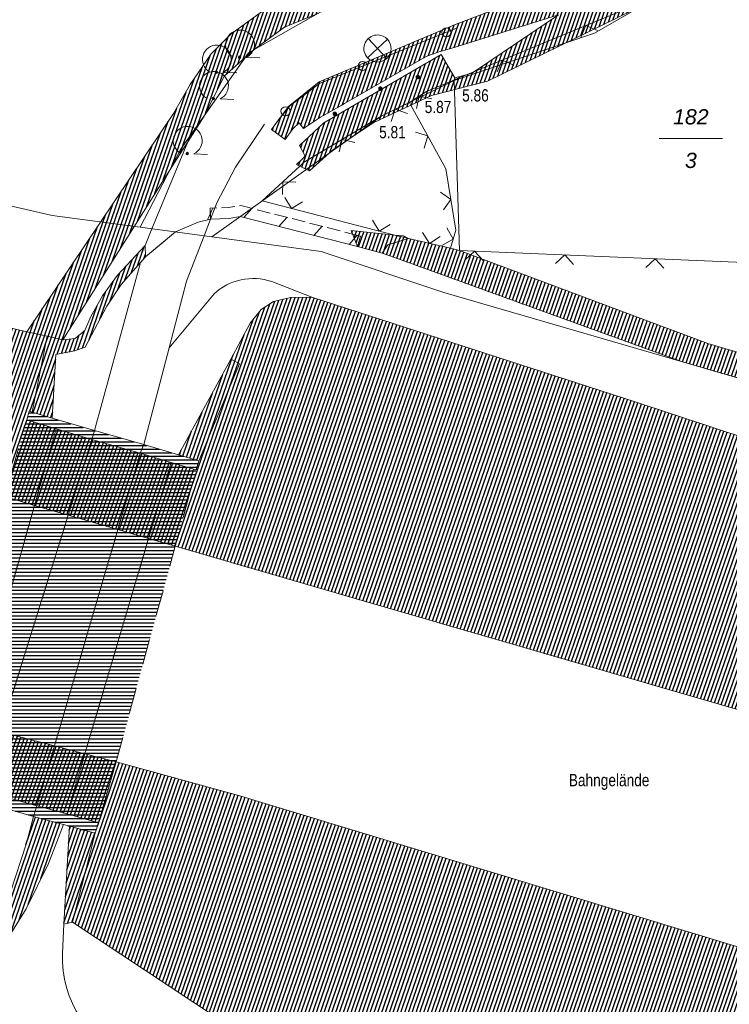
# Model space of a CAD drawing. Header units: metres. Extents: x 345144 to 348639, y 5629211 to 5635235.
# Tile 1036 of 1056: x 347717 to 347756, y 5631558 to 5631613. Entities that reach past the tile are written whole.
import ezdxf
from ezdxf.enums import TextEntityAlignment as Align

# ---------------------------------------------------------------- set-up
doc = ezdxf.new("R2010")
doc.units = ezdxf.units.M
doc.header["$MEASUREMENT"] = 0
doc.linetypes.add('8_8', pattern=[2.8, 1.4, -1.4])
for name, color, linetype in [('028 Geländeform', 7, 'Continuous'), ('028 Geländeform Ausg.', 7, 'Continuous'), ('065-066 Ver_Entsorgung', 7, 'Continuous'), ('081-083 Topographie', 7, 'Continuous'), ('081-083 Topographie Ausg.', 7, 'Continuous'), ('AX Flurstück', 7, 'Continuous'), ('Definitionslinie', 7, 'Continuous'), ('Präsentationsobjekt -Text (punktförmig)', 7, 'Continuous')]:
    doc.layers.add(name, color=color, linetype=linetype)
doc.styles.add('ARIAL', font='arial.ttf', dxfattribs={"height": 1})
doc.styles.add('ARIALIT', font='ariali.ttf', dxfattribs={"height": 1})
pattern_1 = [(250.9552151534, (0, 0), (0.1890527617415, -0.065261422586), [])]

# ---------------------------------------------------------------- blocks, each defined once
blk = doc.blocks.new('alk_3504_nrw')
at = {"color": 134, "lineweight": 5, "true_color": 0x00b2b2, "flags": 128}
for points in [[(-0.729333, -0.684), (-0.707333, -0.707333), (0.707333, 0.707333)], [(-0.707333, 0.707333), (0.707333, -0.707333)]]:
    blk.add_lwpolyline(points, dxfattribs=at)
at = {"color": 134, "lineweight": 5, "true_color": 0x00b2b2}
for start, end in [(90, -90), (-90, 90)]:
    blk.add_arc((0, 0), 1, start, end, dxfattribs=at)
blk = doc.blocks.new('alk_043x_nrw')
h = blk.add_hatch(color=7)
edge = h.paths.add_edge_path(flags=0)
edge.add_arc((0, 0), 1, 180, 360, ccw=False)
edge.add_arc((0, 0), 1, 0, 180, ccw=False)
blk = doc.blocks.new('alk_7100_nrwx2')
at = {"true_color": 0x2e2e2e}
h = blk.add_hatch(color=250, dxfattribs=at)
edge = h.paths.add_edge_path(flags=0)
edge.add_arc((0.024073, -0.597267), 0.057254, 180, 360, ccw=False)
edge.add_arc((0.024073, -0.597267), 0.057255, 0, 180, ccw=False)
at = {"color": 250, "lineweight": 5, "true_color": 0x2e2e2e, "flags": 128}
blk.add_lwpolyline([(0.349382, -0.597267), (1, -0.597267)], dxfattribs=at)
at = {"color": 250, "lineweight": 5, "true_color": 0x2e2e2e}
for centre, radius, start, end in [((0.024073, 0.012362), 0.690995, -61.9148169, -118.0851831), ((0.024073, -0.597267), 0.057255, 0, 180), ((0.024073, -0.597267), 0.057254, 180, 0)]:
    blk.add_arc(centre, radius, start, end, dxfattribs=at)

msp = doc.modelspace()

# ---------------------------------------------------------------- hatches: boundary and pattern name
at = {"layer": '028 Geländeform', "true_color": 0xb27500}
h = msp.add_hatch(dxfattribs=at)
h.set_pattern_fill('_USER', color=44, scale=0.2, angle=250.9552152, style=0, pattern_type=0)
h.set_pattern_definition(pattern_1)
h.paths.add_polyline_path([(347764.785, 5631634.918), (347767.805, 5631636.32), (347771.137, 5631640.725), (347775.021, 5631643.537), (347780.057, 5631644.64), (347780.057, 5631644.64), (347780.022, 5631643.536), (347776.52, 5631641.243), (347772.668, 5631638.667), (347768.737, 5631635.341), (347765.999, 5631632.764), (347765.999, 5631632.764), (347761.458, 5631628.572), (347755.921, 5631623.986), (347755.921, 5631623.986), (347752.66, 5631621.129), (347752.66, 5631621.129), (347749.841, 5631620.053), (347745.929, 5631617.875), (347737.871, 5631614.997), (347733.743, 5631613.082), (347733.743, 5631613.082), (347731.834, 5631612.294), (347730.244, 5631611.127), (347728.522, 5631609.608), (347727.399, 5631607.388), (347726.494, 5631605.977), (347726.494, 5631605.977), (347726.492, 5631605.974), (347726.492, 5631605.974), (347725.737, 5631604.795), (347719.594, 5631595.035), (347719.594, 5631595.035), (347718.729, 5631595.229), (347718.729, 5631595.229), (347717.598, 5631595.485), (347717.598, 5631595.485), (347725.704, 5631607.525), (347726.639, 5631609.13), (347727.783, 5631610.837), (347728.876, 5631611.915), (347730.623, 5631613.189), (347730.623, 5631613.189), (347737.706, 5631618.477), (347737.706, 5631618.477), (347743.299, 5631620.552), (347750.375, 5631622.994), (347754.051, 5631626.036), (347759.882, 5631630.86)], flags=0)
h = msp.add_hatch(dxfattribs=at)
h.set_pattern_fill('_USER', color=44, scale=0.2, angle=250.9552152, style=0, pattern_type=0)
h.set_pattern_definition(pattern_1)
h.paths.add_polyline_path([(347741.321, 5631612.47), (347748.726, 5631615.298), (347751.458, 5631616.682), (347754.9, 5631618.948), (347763.713, 5631625.962), (347763.713, 5631625.962), (347769.24, 5631631.34), (347774.841, 5631636.806), (347775.137, 5631637.162), (347775.137, 5631637.162), (347783.316, 5631641.558), (347783.316, 5631641.558), (347783.711, 5631640.847), (347783.711, 5631640.847), (347783.495, 5631640.731), (347783.495, 5631640.731), (347779.547, 5631638.314), (347775.895, 5631635.509), (347765.613, 5631625.867), (347765.613, 5631625.867), (347755.674, 5631617.506), (347755.674, 5631617.506), (347755.351, 5631617.316), (347753.208, 5631616.058), (347752.659, 5631615.757), (347750.102, 5631614.353), (347749.359, 5631614.026), (347746.98, 5631612.98), (347746.98, 5631612.98), (347741.092, 5631611.134), (347741.092, 5631611.134), (347740.304, 5631610.916), (347739.667, 5631610.684), (347735.15, 5631608.084), (347735.008, 5631608.002), (347733.828, 5631607.323), (347733.828, 5631607.323), (347732.893, 5631606.703), (347732.893, 5631606.703), (347732.651, 5631607.013), (347732.307, 5631606.682), (347731.881, 5631606.099), (347731.881, 5631606.099), (347731.13, 5631606.648), (347731.13, 5631606.648), (347731.623, 5631607.322), (347731.623, 5631607.322), (347732.056, 5631607.914), (347732.056, 5631607.914), (347733.763, 5631609.281)], flags=0)
h = msp.add_hatch(dxfattribs=at)
h.set_pattern_fill('_USER', color=44, scale=0.2, angle=250.9552152, style=0, pattern_type=0)
h.set_pattern_definition(pattern_1)
h.paths.add_polyline_path([(347746.98, 5631612.98), (347749.359, 5631614.026), (347750.102, 5631614.353), (347752.659, 5631615.757), (347753.208, 5631616.058), (347755.351, 5631617.316), (347755.674, 5631617.506), (347755.674, 5631617.506), (347766.003, 5631625.437), (347766.003, 5631625.437), (347776.25, 5631635.096), (347779.783, 5631637.76), (347784.013, 5631639.796), (347784.013, 5631639.796), (347784.23, 5631639.916), (347784.23, 5631639.916), (347785.169, 5631638.227), (347785.169, 5631638.227), (347782.749, 5631637.205), (347781.217, 5631636.514), (347777.158, 5631634.045), (347769.628, 5631627.324), (347766.223, 5631624.166), (347766.223, 5631624.166), (347755.797, 5631615.608), (347755.797, 5631615.608), (347754.388, 5631614.835), (347754.388, 5631614.835), (347754.302, 5631614.793), (347754.302, 5631614.793), (347751.886, 5631613.618), (347743.059, 5631609.323), (347739.972, 5631608.53), (347738.824, 5631607.996), (347738.824, 5631607.996), (347736.775, 5631607.042), (347734.506, 5631605.519), (347733.218, 5631604.361), (347733.218, 5631604.361), (347732.682, 5631604.625), (347732.682, 5631604.625), (347732.504, 5631604.713), (347732.79, 5631604.986), (347732.984, 5631605.173), (347732.677, 5631605.775), (347732.677, 5631605.775), (347734.023, 5631607.018), (347740.503, 5631610.791), (347740.503, 5631610.791), (347741.253, 5631609.503), (347741.932, 5631609.683), (347741.932, 5631609.683), (347742.198, 5631609.755), (347742.346, 5631609.855), (347742.346, 5631609.855)], flags=0)
h = msp.add_hatch(dxfattribs=at)
h.set_pattern_fill('_USER', color=44, scale=0.2, angle=250.9552152, style=0, pattern_type=0)
h.set_pattern_definition(pattern_1)
h.paths.add_polyline_path([(347717.598, 5631595.485), (347718.729, 5631595.229), (347718.729, 5631595.229), (347717.905, 5631591.038), (347717.905, 5631591.038), (347717.736, 5631591.087), (347717.736, 5631591.087), (347717.606, 5631590.607), (347717.606, 5631590.607), (347719.222, 5631590.125), (347719.222, 5631590.125), (347721.198, 5631589.537), (347721.198, 5631589.537), (347723.872, 5631588.776), (347723.872, 5631588.776), (347725.583, 5631588.266), (347725.583, 5631588.266), (347726.961, 5631587.855), (347726.961, 5631587.855), (347727.113, 5631588.358), (347727.113, 5631588.358), (347729.355, 5631593.716), (347729.355, 5631593.716), (347728.879, 5631593.96), (347728.879, 5631593.96), (347729.94, 5631595.955), (347729.94, 5631595.955), (347730.559, 5631596.708), (347730.559, 5631596.708), (347731.24, 5631597.149), (347731.24, 5631597.149), (347732.178, 5631597.368), (347732.178, 5631597.368), (347733.343, 5631597.387), (347733.343, 5631597.387), (347751.209, 5631591.605), (347751.209, 5631591.605), (347757.511, 5631589.529), (347757.511, 5631589.529), (347782.259, 5631581.826), (347782.259, 5631581.826), (347782.894, 5631580.825), (347782.894, 5631580.825), (347773.975, 5631583.598), (347773.975, 5631583.598), (347767.769, 5631585.161), (347767.769, 5631585.161), (347778.063, 5631581.984), (347778.063, 5631581.984), (347796.794, 5631576.619), (347796.794, 5631576.619), (347799.745, 5631575.774), (347799.745, 5631575.774), (347800.984, 5631575.145), (347800.984, 5631575.145), (347805.507, 5631573.251), (347805.507, 5631573.251), (347808.816, 5631570.354), (347808.816, 5631570.354), (347807.892, 5631559.075), (347807.892, 5631559.075), (347763.459, 5631572.699), (347763.459, 5631572.699), (347725.803, 5631583.634), (347725.803, 5631583.634), (347724.336, 5631584.06), (347724.336, 5631584.06), (347722.634, 5631584.554), (347722.634, 5631584.554), (347719.891, 5631585.351), (347719.891, 5631585.351), (347718.027, 5631585.892), (347718.027, 5631585.892), (347716.369, 5631586.374), (347716.369, 5631586.374), (347715.982, 5631586.486), (347715.982, 5631586.486), (347690.621, 5631594.01), (347690.621, 5631594.01), (347662.92, 5631601.798), (347662.92, 5631601.798), (347649.668, 5631604.485), (347649.668, 5631604.485), (347650.473, 5631605.854), (347650.473, 5631605.854), (347651.88, 5631607.34), (347651.88, 5631607.34), (347653.377, 5631608.457), (347653.377, 5631608.457), (347655.15, 5631609.203), (347655.15, 5631609.203), (347656.919, 5631609.71), (347656.919, 5631609.71), (347659.142, 5631609.836), (347659.142, 5631609.836), (347661.583, 5631609.669), (347661.583, 5631609.669), (347664.303, 5631609.203), (347664.303, 5631609.203), (347693.442, 5631601.181), (347693.442, 5631601.181)], flags=0)
h = msp.add_hatch(dxfattribs=at)
h.set_pattern_fill('_USER', color=44, scale=0.2, angle=250.9552152, style=0, pattern_type=0)
h.set_pattern_definition(pattern_1)
h.paths.add_polyline_path([(347735.883, 5631600.185), (347735.519, 5631601.071), (347737.935, 5631600.819), (347737.935, 5631600.819), (347737.937, 5631600.819), (347737.937, 5631600.819), (347738.413, 5631600.769), (347738.689, 5631600.625), (347738.689, 5631600.625), (347737.545, 5631600.289), (347737.545, 5631600.289), (347737.254, 5631599.837), (347737.254, 5631599.837), (347737.243, 5631599.821), (347737.243, 5631599.821)], flags=0)
h = msp.add_hatch(dxfattribs=at)
h.set_pattern_fill('_USER', color=44, scale=0.2, angle=250.9552152, style=0, pattern_type=0)
h.set_pattern_definition(pattern_1)
h.paths.add_polyline_path([(347737.243, 5631599.821), (347737.254, 5631599.837), (347737.254, 5631599.837), (347737.545, 5631600.289), (347737.545, 5631600.289), (347738.689, 5631600.625), (347738.689, 5631600.625), (347741.01, 5631600.09), (347741.01, 5631600.09), (347741.509, 5631599.968), (347741.509, 5631599.968), (347755.224, 5631594.825), (347755.224, 5631594.825), (347763.931, 5631592.278), (347763.931, 5631592.278), (347765.422, 5631591.919), (347765.422, 5631591.919), (347766.238, 5631591.579), (347766.238, 5631591.579), (347766.821, 5631591.1), (347766.821, 5631591.1), (347766.516, 5631590.134), (347766.516, 5631590.134), (347765.204, 5631590.515), (347765.204, 5631590.515), (347753.782, 5631593.83), (347753.782, 5631593.83), (347738.284, 5631599.445), (347738.284, 5631599.445)], flags=0)
h = msp.add_hatch(dxfattribs=at)
h.set_pattern_fill('_USER', color=44, scale=0.2, angle=250.9552152, style=0, pattern_type=0)
h.set_pattern_definition(pattern_1)
h.paths.add_polyline_path([(347718.729, 5631595.229), (347719.594, 5631595.035), (347719.594, 5631595.035), (347720.272, 5631595.108), (347720.272, 5631595.108), (347720.802, 5631595.558), (347720.802, 5631595.558), (347721.144, 5631596.317), (347721.144, 5631596.317), (347721.783, 5631597.462), (347721.783, 5631597.462), (347722.617, 5631598.599), (347722.617, 5631598.599), (347724.139, 5631600.239), (347724.139, 5631600.239), (347724.158, 5631599.612), (347724.158, 5631599.612), (347723.883, 5631599.3), (347723.883, 5631599.3), (347722.821, 5631598.096), (347722.821, 5631598.096), (347722.029, 5631596.89), (347722.029, 5631596.89), (347720.829, 5631594.636), (347720.829, 5631594.636), (347720.244, 5631594.423), (347720.244, 5631594.423), (347719.214, 5631594.232), (347719.214, 5631594.232), (347719.014, 5631590.702), (347719.014, 5631590.702), (347717.905, 5631591.038), (347717.905, 5631591.038)], flags=0)
h = msp.add_hatch(dxfattribs=at)
h.set_pattern_fill('_USER', color=44, scale=0.2, angle=250.9552152, style=0, pattern_type=0)
h.set_pattern_definition(pattern_1)
h.paths.add_polyline_path([(347728.879, 5631593.96), (347729.355, 5631593.716), (347729.355, 5631593.716), (347727.113, 5631588.358), (347727.113, 5631588.358), (347725.99, 5631588.688), (347725.99, 5631588.688)], flags=0)
h = msp.add_hatch(dxfattribs=at)
h.set_pattern_fill('_USER', color=44, scale=0.2, angle=250.9552152, style=0, pattern_type=0)
h.set_pattern_definition(pattern_1)
h.paths.add_polyline_path([(347711.94, 5631571.029), (347712.826, 5631574.254), (347712.826, 5631574.254), (347714.611, 5631573.79), (347714.611, 5631573.79), (347716.156, 5631573.388), (347716.156, 5631573.388), (347719.134, 5631572.614), (347719.134, 5631572.614), (347720.813, 5631572.177), (347720.813, 5631572.177), (347722.537, 5631571.729), (347722.537, 5631571.729), (347721.56, 5631568.367), (347721.56, 5631568.367), (347719.826, 5631568.848), (347719.826, 5631568.848), (347718.165, 5631569.307), (347718.165, 5631569.307), (347715.143, 5631570.145), (347715.143, 5631570.145), (347713.695, 5631570.545), (347713.695, 5631570.545)], flags=0)
h = msp.add_hatch(dxfattribs=at)
h.set_pattern_fill('_USER', color=44, scale=0.2, angle=250.9552152, style=0, pattern_type=0)
h.set_pattern_definition(pattern_1)
h.paths.add_polyline_path([(347721.56, 5631568.367), (347722.537, 5631571.729), (347722.537, 5631571.729), (347729.378, 5631569.859), (347729.378, 5631569.859), (347759.604, 5631560.687), (347759.604, 5631560.687), (347777.797, 5631554.916), (347777.797, 5631554.916), (347780.702, 5631546.825), (347780.702, 5631546.825), (347780.535, 5631546.751), (347780.535, 5631546.751), (347779.519, 5631547.113), (347779.519, 5631547.113), (347779.466, 5631546.354), (347779.466, 5631546.354), (347774.552, 5631543.395), (347774.552, 5631543.395), (347773.051, 5631542.491), (347773.051, 5631542.491), (347772.829, 5631542.357), (347772.829, 5631542.357), (347772.774, 5631542.561), (347772.774, 5631542.561), (347772.77, 5631542.576), (347772.77, 5631542.576), (347772.547, 5631543.397), (347772.547, 5631543.397), (347764.276, 5631546.892), (347764.276, 5631546.892), (347751.101, 5631550.936), (347751.101, 5631550.936), (347743.146, 5631552.945), (347743.146, 5631552.945), (347728.136, 5631557.569), (347728.136, 5631557.569), (347720.134, 5631562.873), (347720.134, 5631562.873), (347721.388, 5631567.783), (347721.388, 5631567.783)], flags=0)
h = msp.add_hatch(dxfattribs=at)
h.set_pattern_fill('_USER', color=44, scale=0.2, angle=250.9552152, style=0, pattern_type=0)
h.set_pattern_definition(pattern_1)
h.paths.add_polyline_path([(347717.981, 5631568.714), (347719.628, 5631568.27), (347719.628, 5631568.27), (347718.8, 5631566.114), (347718.8, 5631566.114), (347717.564, 5631563.61), (347717.564, 5631563.61), (347715.903, 5631560.977), (347715.903, 5631560.977), (347713.66, 5631558.274), (347713.66, 5631558.274), (347712.929, 5631557.831), (347712.929, 5631557.831), (347707.942, 5631554.605), (347707.942, 5631554.605), (347707.508, 5631554.324), (347707.508, 5631554.324), (347701.479, 5631554.06), (347701.479, 5631554.06), (347699.758, 5631553.984), (347699.758, 5631553.984), (347695.395, 5631553.738), (347695.395, 5631553.738), (347693.386, 5631553.503), (347693.386, 5631553.503), (347689.472, 5631553.141), (347689.472, 5631553.141), (347689.195, 5631554.595), (347689.195, 5631554.595), (347696.207, 5631555.012), (347696.207, 5631555.012), (347705.98, 5631555.737), (347705.98, 5631555.737), (347707.374, 5631556.02), (347707.374, 5631556.02), (347709.803, 5631557.17), (347709.803, 5631557.17), (347711.375, 5631558.234), (347711.375, 5631558.234), (347712.415, 5631558.939), (347712.415, 5631558.939), (347714.337, 5631560.805), (347714.337, 5631560.805), (347715.698, 5631562.648), (347715.698, 5631562.648), (347716.495, 5631564.119), (347716.495, 5631564.119), (347716.687, 5631564.474), (347716.687, 5631564.474), (347717.582, 5631567.241), (347717.582, 5631567.241)], flags=0)
h = msp.add_hatch(dxfattribs=at)
h.set_pattern_fill('_USER', color=44, scale=0.2, angle=250.9552152, style=0, pattern_type=0)
h.set_pattern_definition(pattern_1)
h.paths.add_polyline_path([(347719.956, 5631568.179), (347721.388, 5631567.783), (347721.388, 5631567.783), (347720.134, 5631562.873), (347720.134, 5631562.873), (347719.655, 5631562.755), (347719.655, 5631562.755)], flags=0)
at = {"layer": '081-083 Topographie'}
h = msp.add_hatch(dxfattribs=at)
h.set_pattern_fill('_USER', scale=0.2, style=0, pattern_type=0)
h.set_pattern_definition([(0, (0, 0), (0, 0.2), [])])
h.paths.add_polyline_path([(347721.388, 5631567.783), (347719.956, 5631568.179), (347719.956, 5631568.179), (347719.628, 5631568.27), (347719.628, 5631568.27), (347717.981, 5631568.714), (347717.981, 5631568.714), (347714.97, 5631569.574), (347714.97, 5631569.574), (347713.036, 5631570.106), (347713.036, 5631570.106), (347711.779, 5631570.454), (347711.779, 5631570.454), (347711.94, 5631571.029), (347711.94, 5631571.029), (347712.826, 5631574.254), (347712.826, 5631574.254), (347716.369, 5631586.374), (347716.369, 5631586.374), (347717.606, 5631590.607), (347717.606, 5631590.607), (347717.736, 5631591.087), (347717.736, 5631591.087), (347717.905, 5631591.038), (347717.905, 5631591.038), (347719.014, 5631590.702), (347719.014, 5631590.702), (347721.342, 5631590.018), (347721.342, 5631590.018), (347724.066, 5631589.253), (347724.066, 5631589.253), (347725.99, 5631588.688), (347725.99, 5631588.688), (347727.113, 5631588.358), (347727.113, 5631588.358), (347726.961, 5631587.855), (347726.961, 5631587.855), (347725.803, 5631583.634), (347725.803, 5631583.634), (347722.537, 5631571.729), (347722.537, 5631571.729), (347721.56, 5631568.367), (347721.56, 5631568.367)], flags=0)

# ---------------------------------------------------------------- linework, layer by layer
at = {"layer": '081-083 Topographie', "color": 7, "linetype": 'Continuous', "lineweight": 5, "flags": 128}
for points in [[(347732.895, 5631604.822), (347737.177, 5631607.389), (347737.177, 5631607.389), (347738.745, 5631608.139), (347738.745, 5631608.139), (347738.824, 5631607.996), (347738.824, 5631607.996), (347740.762, 5631604.47), (347740.762, 5631604.47), (347741.302, 5631601.096), (347741.302, 5631601.096), (347741.01, 5631600.09), (347741.01, 5631600.09), (347738.689, 5631600.625), (347738.689, 5631600.625), (347737.937, 5631600.819), (347737.937, 5631600.819), (347737.935, 5631600.819), (347737.935, 5631600.819), (347730.61, 5631602.706), (347730.61, 5631602.706), (347732.682, 5631604.625), (347732.682, 5631604.625), (347732.895, 5631604.822)], [(347725.471, 5631594.598), (347726.42, 5631598.265), (347726.42, 5631598.265), (347727.402, 5631600.781), (347727.402, 5631600.781), (347727.762, 5631601.7), (347727.762, 5631601.7), (347728.112, 5631602.593), (347728.112, 5631602.593), (347729.136, 5631604.566), (347729.136, 5631604.566), (347730.736, 5631606.936)], [(347724.139, 5631600.239), (347724.52, 5631601.168), (347724.52, 5631601.168), (347726.492, 5631605.974), (347726.492, 5631605.974), (347726.494, 5631605.977), (347726.494, 5631605.977), (347726.564, 5631606.148)], [(347724.158, 5631599.612), (347725.822, 5631600.994), (347725.822, 5631600.994), (347727.071, 5631601.53), (347727.071, 5631601.53), (347727.762, 5631601.7)], [(347741.509, 5631599.968), (347768.141, 5631598.836)], [(347721.342, 5631590.018), (347723.883, 5631599.3), (347723.883, 5631599.3), (347723.885, 5631599.307), (347723.885, 5631599.307), (347724.158, 5631599.612)], [(347721.342, 5631590.018), (347723.883, 5631599.3), (347723.883, 5631599.3), (347723.885, 5631599.307)], [(347731.134, 5631598.257), (347733.343, 5631597.387)], [(347725.471, 5631594.598), (347727.95, 5631597.582)], [(347724.066, 5631589.253), (347725.471, 5631594.598)], [(347719.014, 5631590.702), (347721.342, 5631590.018), (347721.342, 5631590.018), (347724.066, 5631589.253), (347724.066, 5631589.253), (347725.99, 5631588.688)], [(347713.695, 5631570.545), (347714.611, 5631573.79), (347714.611, 5631573.79), (347718.027, 5631585.892), (347718.027, 5631585.892), (347719.222, 5631590.125)], [(347711.708, 5631562.413), (347713.159, 5631564.524), (347713.159, 5631564.524), (347714.17, 5631566.534), (347714.17, 5631566.534), (347714.97, 5631569.574), (347714.97, 5631569.574), (347715.143, 5631570.145), (347715.143, 5631570.145), (347716.156, 5631573.388), (347716.156, 5631573.388), (347719.891, 5631585.351), (347719.891, 5631585.351), (347721.198, 5631589.537), (347721.198, 5631589.537), (347721.342, 5631590.018)], [(347716.495, 5631564.119), (347716.687, 5631564.474), (347716.687, 5631564.474), (347717.582, 5631567.241), (347717.582, 5631567.241), (347717.981, 5631568.714), (347717.981, 5631568.714), (347718.165, 5631569.307), (347718.165, 5631569.307), (347719.134, 5631572.614), (347719.134, 5631572.614), (347722.634, 5631584.554), (347722.634, 5631584.554), (347723.872, 5631588.776), (347723.872, 5631588.776), (347724.066, 5631589.253)], [(347719.826, 5631568.848), (347720.813, 5631572.177), (347720.813, 5631572.177), (347724.336, 5631584.06), (347724.336, 5631584.06), (347725.583, 5631588.266)], [(347719.655, 5631562.755), (347719.57, 5631561.153)]]:
    msp.add_lwpolyline(points, dxfattribs=at)
at = {"layer": '081-083 Topographie', "color": 7, "linetype": 'Continuous', "lineweight": 5}
for centre, radius, start, end in [((347730.123, 5631595.178), 3.240547, 71.8222319, 132.1107484), ((347725.963, 5631560.986), 6.395181, 178.5036415, -113.6432273)]:
    msp.add_arc(centre, radius, start, end, dxfattribs=at)
at = {"layer": 'AX Flurstück', "color": 8, "linetype": 'Continuous', "lineweight": 13, "true_color": 0x808080, "flags": 128}
for points in [[(347749.436, 5631652.246), (347780.697, 5631645.116), (347772.176, 5631638.808), (347758.903, 5631625.899), (347749.932, 5631619.128), (347734.658, 5631613.605), (347729.854, 5631610.888), (347726.094, 5631605.537), (347723.869, 5631601.255), (347719.002, 5631601.903), (347693.998, 5631607.661), (347685.185, 5631609.691), (347675.054, 5631612.053), (347685.098, 5631666.387), (347702.659, 5631662.167), (347705.474, 5631661.301), (347749.436, 5631652.246)], [(347734.658, 5631613.605), (347749.932, 5631619.128), (347758.903, 5631625.899), (347772.176, 5631638.808), (347780.697, 5631645.116), (347784.802, 5631644.159), (347786.342, 5631641.915), (347783.981, 5631640.838), (347780.582, 5631639.287), (347766.847, 5631626.827), (347753.348, 5631614.517), (347748.961, 5631611.973), (347741.219, 5631609.355), (347737.177, 5631607.388), (347727.83, 5631600.723), (347723.869, 5631601.255), (347726.094, 5631605.537), (347729.854, 5631610.888), (347734.658, 5631613.605)], [(347753.348, 5631614.517), (347766.847, 5631626.827), (347780.582, 5631639.287), (347783.981, 5631640.838), (347795.23, 5631614.626), (347783.657, 5631609.803), (347768.141, 5631598.836), (347741.509, 5631599.968), (347741.219, 5631609.355), (347748.961, 5631611.973), (347753.348, 5631614.517)], [(347768.141, 5631598.836), (347783.657, 5631609.803), (347795.23, 5631614.626), (347804.944, 5631592.377), (347784.248, 5631582.221), (347770.878, 5631588.868), (347740.645, 5631597.641), (347733.861, 5631599.908), (347727.83, 5631600.723), (347737.177, 5631607.388), (347741.219, 5631609.355), (347741.509, 5631599.968), (347768.141, 5631598.836)], [(347669.668, 5631613.223), (347675.054, 5631612.053), (347685.185, 5631609.691), (347693.998, 5631607.661), (347719.002, 5631601.903), (347723.869, 5631601.255), (347727.83, 5631600.723), (347733.861, 5631599.908), (347740.645, 5631597.641), (347770.878, 5631588.868), (347784.248, 5631582.221)]]:
    msp.add_lwpolyline(points, dxfattribs=at)
at = {"layer": 'Definitionslinie', "color": 7, "linetype": 'Continuous', "lineweight": 5, "flags": 128}
for points in [[(347787.567, 5631631.767), (347785.195, 5631637.214), (347779.818, 5631634.384), (347775.732, 5631632.234), (347773.118, 5631629.605), (347766.702, 5631623.682), (347755.797, 5631615.608), (347755.797, 5631615.608), (347754.388, 5631614.835), (347754.388, 5631614.835), (347754.349, 5631614.819), (347742.346, 5631609.855), (347742.346, 5631609.855), (347741.932, 5631609.683), (347741.932, 5631609.683), (347739.683, 5631608.754), (347738.745, 5631608.139)], [(347749.137, 5631612.122), (347748.483, 5631612.393), (347748.212, 5631611.74)], [(347741.352, 5631612.249), (347733.769, 5631609.192), (347732.144, 5631607.966), (347731.623, 5631607.322), (347731.623, 5631607.322), (347731.514, 5631607.188)], [(347744.517, 5631610.212), (347743.863, 5631610.482), (347743.593, 5631609.829)], [(347737.177, 5631607.389), (347738.745, 5631608.139)], [(347738.745, 5631608.139), (347738.824, 5631607.996), (347738.824, 5631607.996), (347740.762, 5631604.47)], [(347739.978, 5631608.349), (347739.285, 5631608.493), (347739.141, 5631607.801)], [(347738.628, 5631607.529), (347737.961, 5631607.764), (347737.726, 5631607.097)], [(347738.628, 5631607.529), (347737.961, 5631607.764), (347737.726, 5631607.097)], [(347729.136, 5631604.566), (347730.736, 5631606.936)], [(347732.895, 5631604.822), (347737.177, 5631607.389)], [(347739.556, 5631605.625), (347739.754, 5631606.305), (347739.074, 5631606.502)], [(347739.556, 5631605.626), (347739.754, 5631606.305), (347739.075, 5631606.502)], [(347724.52, 5631601.168), (347726.492, 5631605.974), (347726.492, 5631605.974), (347726.494, 5631605.977), (347726.494, 5631605.977), (347726.564, 5631606.148)], [(347735.722, 5631605.934), (347735.036, 5631606.106), (347734.864, 5631605.42)], [(347735.722, 5631605.934), (347735.036, 5631606.106), (347734.864, 5631605.42)], [(347730.61, 5631602.706), (347732.682, 5631604.625), (347732.682, 5631604.625), (347732.895, 5631604.822)], [(347728.112, 5631602.593), (347729.136, 5631604.566)], [(347740.762, 5631604.47), (347741.302, 5631601.096)], [(347732.459, 5631603.737), (347731.752, 5631603.764), (347731.725, 5631603.057)], [(347732.459, 5631603.737), (347731.753, 5631603.764), (347731.725, 5631603.057)], [(347740.617, 5631602.21), (347741.032, 5631602.783), (347740.459, 5631603.198)], [(347740.617, 5631602.21), (347741.032, 5631602.783), (347740.459, 5631603.198)], [(347727.762, 5631601.7), (347728.112, 5631602.593)], [(347730.61, 5631602.706), (347737.935, 5631600.819), (347737.935, 5631600.819), (347737.937, 5631600.819), (347737.937, 5631600.819), (347738.689, 5631600.625)], [(347731.869, 5631602.898), (347732.229, 5631602.289), (347732.837, 5631602.649)], [(347731.869, 5631602.898), (347732.229, 5631602.289), (347732.837, 5631602.649)], [(347727.402, 5631600.781), (347727.762, 5631601.7)], [(347736.711, 5631601.651), (347737.07, 5631601.042), (347737.679, 5631601.401)], [(347736.711, 5631601.651), (347737.071, 5631601.042), (347737.679, 5631601.402)], [(347724.139, 5631600.239), (347724.52, 5631601.168)], [(347739.475, 5631600.957), (347739.85, 5631600.358), (347740.449, 5631600.732)], [(347739.475, 5631600.957), (347739.85, 5631600.358), (347740.449, 5631600.732)], [(347740.536, 5631600.252), (347741.156, 5631600.593), (347740.815, 5631601.213)], [(347740.536, 5631600.252), (347741.156, 5631600.593), (347740.815, 5631601.213)], [(347741.01, 5631600.09), (347741.302, 5631601.096)], [(347726.42, 5631598.265), (347727.402, 5631600.781)], [(347738.689, 5631600.625), (347741.01, 5631600.09)], [(347741.509, 5631599.968), (347768.141, 5631598.836)], [(347742.815, 5631599.412), (347742.336, 5631599.933), (347741.816, 5631599.454)], [(347742.815, 5631599.412), (347742.336, 5631599.933), (347741.816, 5631599.454)], [(347721.342, 5631590.018), (347723.883, 5631599.3), (347723.883, 5631599.3), (347723.885, 5631599.307)], [(347721.342, 5631590.018), (347723.883, 5631599.3), (347723.883, 5631599.3), (347723.885, 5631599.307)], [(347723.885, 5631599.307), (347724.158, 5631599.612)], [(347747.81, 5631599.2), (347747.332, 5631599.721), (347746.811, 5631599.242)], [(347747.81, 5631599.2), (347747.332, 5631599.721), (347746.811, 5631599.242)], [(347752.806, 5631598.987), (347752.327, 5631599.508), (347751.807, 5631599.03)], [(347752.806, 5631598.987), (347752.327, 5631599.508), (347751.807, 5631599.03)], [(347725.471, 5631594.598), (347726.42, 5631598.265)], [(347731.134, 5631598.257), (347733.343, 5631597.387)], [(347725.471, 5631594.598), (347727.95, 5631597.582)], [(347724.066, 5631589.253), (347725.471, 5631594.598)], [(347719.014, 5631590.702), (347721.342, 5631590.018)], [(347721.342, 5631590.018), (347724.066, 5631589.253)], [(347724.066, 5631589.253), (347725.99, 5631588.688)], [(347717.582, 5631567.241), (347717.981, 5631568.714)], [(347716.687, 5631564.474), (347717.582, 5631567.241)], [(347719.57, 5631561.153), (347719.655, 5631562.755)]]:
    msp.add_lwpolyline(points, dxfattribs=at)
at = {"layer": 'Definitionslinie', "color": 44, "linetype": 'Continuous', "lineweight": 5, "true_color": 0xb27500, "flags": 128}
for points in [[(347775.137, 5631637.162), (347774.841, 5631636.806), (347769.24, 5631631.34), (347763.713, 5631625.962), (347763.713, 5631625.962), (347754.9, 5631618.948), (347751.458, 5631616.682), (347748.726, 5631615.298), (347741.321, 5631612.47)], [(347733.218, 5631604.361), (347734.506, 5631605.519), (347736.775, 5631607.042), (347738.824, 5631607.996), (347738.824, 5631607.996), (347739.972, 5631608.53), (347743.059, 5631609.323), (347751.886, 5631613.618), (347754.302, 5631614.793), (347754.302, 5631614.793), (347754.349, 5631614.819), (347755.797, 5631615.608)], [(347730.623, 5631613.189), (347728.876, 5631611.915), (347727.783, 5631610.837), (347726.639, 5631609.13), (347725.704, 5631607.525), (347717.598, 5631595.485)], [(347719.594, 5631595.035), (347725.737, 5631604.795), (347726.492, 5631605.974), (347726.492, 5631605.974), (347726.494, 5631605.977), (347726.494, 5631605.977), (347727.399, 5631607.388), (347728.522, 5631609.608), (347730.244, 5631611.127), (347731.834, 5631612.294), (347733.743, 5631613.082)], [(347746.98, 5631612.98), (347742.346, 5631609.855), (347742.346, 5631609.855), (347742.198, 5631609.755), (347741.932, 5631609.683), (347741.932, 5631609.683), (347741.253, 5631609.503), (347740.503, 5631610.791)], [(347746.98, 5631612.98), (347741.092, 5631611.134)], [(347732.677, 5631605.775), (347734.023, 5631607.018), (347740.503, 5631610.791)], [(347741.092, 5631611.134), (347740.304, 5631610.916), (347739.667, 5631610.684), (347735.15, 5631608.084), (347735.008, 5631608.002), (347733.828, 5631607.323)], [(347731.881, 5631606.099), (347731.13, 5631606.648), (347731.13, 5631606.648), (347731.514, 5631607.188), (347732.056, 5631607.914)], [(347732.893, 5631606.703), (347732.651, 5631607.013), (347732.307, 5631606.682), (347731.881, 5631606.099)], [(347732.893, 5631606.703), (347733.828, 5631607.323)], [(347732.677, 5631605.775), (347732.984, 5631605.173), (347732.79, 5631604.986), (347732.504, 5631604.713), (347732.682, 5631604.625), (347732.682, 5631604.625), (347733.218, 5631604.361)], [(347727.61, 5631601.695), (347727.891, 5631602.306)], [(347727.737, 5631602.3), (347728.112, 5631602.315)], [(347727.737, 5631602.3), (347727.762, 5631601.7)], [(347728.362, 5631602.324), (347728.727, 5631602.34), (347729.106, 5631602.401)], [(347729.353, 5631602.44), (347729.422, 5631602.451), (347729.718, 5631602.376)], [(347729.594, 5631601.787), (347730.039, 5631602.293)], [(347729.718, 5631602.376), (347730.081, 5631602.284)], [(347730.323, 5631602.222), (347731.05, 5631602.036)], [(347727.762, 5631601.7), (347728.786, 5631601.742), (347728.786, 5631601.742), (347729.394, 5631601.839)], [(347729.394, 5631601.839), (347735.883, 5631600.185)], [(347731.292, 5631601.974), (347731.655, 5631601.881)], [(347731.531, 5631601.293), (347731.976, 5631601.799)], [(347731.655, 5631601.881), (347732.018, 5631601.79)], [(347732.261, 5631601.728), (347732.988, 5631601.542)], [(347733.23, 5631601.48), (347733.593, 5631601.387)], [(347693.442, 5631601.181), (347717.598, 5631595.485)], [(347733.469, 5631600.799), (347733.914, 5631601.305)], [(347733.593, 5631601.387), (347733.957, 5631601.296)], [(347734.198, 5631601.234), (347734.925, 5631601.048)], [(347735.168, 5631600.986), (347735.531, 5631600.893)], [(347738.689, 5631600.625), (347738.413, 5631600.769), (347737.937, 5631600.819), (347737.937, 5631600.819), (347737.935, 5631600.819), (347737.935, 5631600.819), (347735.519, 5631601.071), (347735.883, 5631600.185)], [(347735.407, 5631600.306), (347735.851, 5631600.812)], [(347735.531, 5631600.893), (347736.032, 5631600.766)], [(347736.032, 5631600.766), (347735.883, 5631600.185)], [(347737.545, 5631600.289), (347738.689, 5631600.625)], [(347738.689, 5631600.625), (347741.01, 5631600.09)], [(347722.617, 5631598.599), (347724.139, 5631600.239)], [(347724.139, 5631600.239), (347724.158, 5631599.612)], [(347735.883, 5631600.185), (347737.243, 5631599.821)], [(347737.243, 5631599.821), (347737.254, 5631599.837), (347737.254, 5631599.837), (347737.545, 5631600.289)], [(347737.243, 5631599.821), (347738.284, 5631599.445)], [(347741.01, 5631600.09), (347741.509, 5631599.968)], [(347741.509, 5631599.968), (347755.224, 5631594.825)], [(347722.821, 5631598.096), (347723.883, 5631599.3), (347723.883, 5631599.3), (347724.158, 5631599.612)], [(347738.284, 5631599.445), (347753.782, 5631593.83)], [(347721.783, 5631597.462), (347722.617, 5631598.599)], [(347722.029, 5631596.89), (347722.821, 5631598.096)], [(347721.144, 5631596.317), (347721.783, 5631597.462)], [(347730.559, 5631596.708), (347731.24, 5631597.149)], [(347731.24, 5631597.149), (347732.178, 5631597.368)], [(347732.178, 5631597.368), (347733.343, 5631597.387)], [(347733.343, 5631597.387), (347751.209, 5631591.605)], [(347720.829, 5631594.636), (347722.029, 5631596.89)], [(347729.94, 5631595.955), (347730.559, 5631596.708)], [(347720.802, 5631595.558), (347721.144, 5631596.317)], [(347717.598, 5631595.485), (347718.729, 5631595.229)], [(347717.598, 5631595.485), (347718.729, 5631595.229)], [(347720.272, 5631595.108), (347720.802, 5631595.558)], [(347728.879, 5631593.96), (347729.94, 5631595.955)], [(347717.905, 5631591.038), (347718.729, 5631595.229)], [(347717.905, 5631591.038), (347718.729, 5631595.229)], [(347718.729, 5631595.229), (347719.594, 5631595.035)], [(347718.729, 5631595.229), (347719.594, 5631595.035)], [(347719.594, 5631595.035), (347720.272, 5631595.108)], [(347719.214, 5631594.232), (347720.244, 5631594.423)], [(347720.244, 5631594.423), (347720.829, 5631594.636)], [(347755.224, 5631594.825), (347763.931, 5631592.278)], [(347719.014, 5631590.702), (347719.214, 5631594.232)], [(347725.99, 5631588.688), (347728.879, 5631593.96)], [(347728.879, 5631593.96), (347729.355, 5631593.716)], [(347728.879, 5631593.96), (347729.355, 5631593.716)], [(347753.782, 5631593.83), (347765.204, 5631590.515)], [(347727.113, 5631588.358), (347729.355, 5631593.716)], [(347727.113, 5631588.358), (347729.355, 5631593.716)], [(347751.209, 5631591.605), (347757.511, 5631589.529)], [(347717.606, 5631590.607), (347717.736, 5631591.087)], [(347717.606, 5631590.607), (347719.222, 5631590.125)], [(347717.736, 5631591.087), (347717.905, 5631591.038)], [(347717.905, 5631591.038), (347719.014, 5631590.702)], [(347719.222, 5631590.125), (347721.198, 5631589.537)], [(347721.198, 5631589.537), (347723.872, 5631588.776)], [(347723.872, 5631588.776), (347725.583, 5631588.266)], [(347725.99, 5631588.688), (347727.113, 5631588.358)], [(347725.583, 5631588.266), (347726.961, 5631587.855)], [(347726.961, 5631587.855), (347727.113, 5631588.358)], [(347715.982, 5631586.486), (347716.369, 5631586.374), (347716.369, 5631586.374), (347718.027, 5631585.892), (347718.027, 5631585.892), (347719.891, 5631585.351), (347719.891, 5631585.351), (347722.634, 5631584.554), (347722.634, 5631584.554), (347724.336, 5631584.06), (347724.336, 5631584.06), (347725.803, 5631583.634), (347725.803, 5631583.634), (347763.459, 5631572.699)], [(347712.826, 5631574.254), (347714.611, 5631573.79), (347714.611, 5631573.79), (347716.156, 5631573.388), (347716.156, 5631573.388), (347719.134, 5631572.614), (347719.134, 5631572.614), (347720.813, 5631572.177), (347720.813, 5631572.177), (347722.537, 5631571.729)], [(347721.56, 5631568.367), (347722.537, 5631571.729)], [(347721.56, 5631568.367), (347722.537, 5631571.729)], [(347722.537, 5631571.729), (347729.378, 5631569.859)], [(347715.143, 5631570.145), (347718.165, 5631569.307)], [(347729.378, 5631569.859), (347759.604, 5631560.687)], [(347718.165, 5631569.307), (347719.826, 5631568.848)], [(347719.826, 5631568.848), (347721.56, 5631568.367)], [(347717.582, 5631567.241), (347717.981, 5631568.714)], [(347717.981, 5631568.714), (347719.628, 5631568.27)], [(347718.8, 5631566.114), (347719.628, 5631568.27)], [(347721.388, 5631567.783), (347721.56, 5631568.367)], [(347719.655, 5631562.755), (347719.956, 5631568.179)], [(347719.956, 5631568.179), (347721.388, 5631567.783)], [(347720.134, 5631562.873), (347721.388, 5631567.783)], [(347720.134, 5631562.873), (347721.388, 5631567.783)], [(347716.687, 5631564.474), (347717.582, 5631567.241)], [(347717.564, 5631563.61), (347718.8, 5631566.114)], [(347715.903, 5631560.977), (347717.564, 5631563.61)], [(347719.655, 5631562.755), (347720.134, 5631562.873)], [(347720.134, 5631562.873), (347728.136, 5631557.569)]]:
    msp.add_lwpolyline(points, dxfattribs=at)
at = {"layer": 'Definitionslinie', "color": 219, "linetype": 'Continuous', "lineweight": 5, "true_color": 0x5c3d57, "flags": 128}
msp.add_lwpolyline([(347741.321, 5631612.47), (347733.763, 5631609.281), (347732.056, 5631607.914)], dxfattribs=at)
at = {"layer": 'Definitionslinie', "color": 7, "linetype": '8_8', "lineweight": 5, "flags": 128}
for points in [[(347725.822, 5631600.994), (347727.071, 5631601.53)], [(347727.071, 5631601.53), (347727.762, 5631601.7)], [(347724.158, 5631599.612), (347725.822, 5631600.994)], [(347712.826, 5631574.254), (347716.369, 5631586.374), (347716.369, 5631586.374), (347717.606, 5631590.607)], [(347717.606, 5631590.607), (347717.736, 5631591.087)], [(347713.695, 5631570.545), (347714.611, 5631573.79), (347714.611, 5631573.79), (347718.027, 5631585.892), (347718.027, 5631585.892), (347719.222, 5631590.125)], [(347715.143, 5631570.145), (347716.156, 5631573.388), (347716.156, 5631573.388), (347719.891, 5631585.351), (347719.891, 5631585.351), (347721.198, 5631589.537)], [(347721.198, 5631589.537), (347721.342, 5631590.018)], [(347723.872, 5631588.776), (347724.066, 5631589.253)], [(347718.165, 5631569.307), (347719.134, 5631572.614), (347719.134, 5631572.614), (347722.634, 5631584.554), (347722.634, 5631584.554), (347723.872, 5631588.776)], [(347719.826, 5631568.848), (347720.813, 5631572.177), (347720.813, 5631572.177), (347724.336, 5631584.06), (347724.336, 5631584.06), (347725.583, 5631588.266)], [(347722.537, 5631571.729), (347725.803, 5631583.634), (347725.803, 5631583.634), (347726.961, 5631587.855)], [(347726.961, 5631587.855), (347727.113, 5631588.358)], [(347721.56, 5631568.367), (347722.537, 5631571.729)], [(347717.981, 5631568.714), (347718.165, 5631569.307)], [(347721.388, 5631567.783), (347721.56, 5631568.367)]]:
    msp.add_lwpolyline(points, dxfattribs=at)
at = {"layer": 'Definitionslinie', "color": 7, "linetype": 'Continuous', "lineweight": 13, "flags": 128}
for points in [[(347717.736, 5631591.087), (347717.905, 5631591.038)], [(347717.905, 5631591.038), (347719.014, 5631590.702)], [(347719.014, 5631590.702), (347721.342, 5631590.018)], [(347721.342, 5631590.018), (347724.066, 5631589.253)], [(347724.066, 5631589.253), (347725.99, 5631588.688)], [(347725.99, 5631588.688), (347727.113, 5631588.358)], [(347714.97, 5631569.574), (347717.981, 5631568.714)], [(347717.981, 5631568.714), (347719.628, 5631568.27)], [(347719.628, 5631568.27), (347719.956, 5631568.179)], [(347719.956, 5631568.179), (347721.388, 5631567.783)]]:
    msp.add_lwpolyline(points, dxfattribs=at)
at = {"layer": 'Definitionslinie', "color": 7, "lineweight": 5}
for centre, radius in [((347740.789, 5631612.021), 0.25032), ((347736.153, 5631610.153), 0.249018), ((347731.897, 5631607.659), 0.250348)]:
    msp.add_circle(centre, radius, dxfattribs=at)
at = {"layer": 'Definitionslinie', "color": 7, "linetype": 'Continuous', "lineweight": 5}
for centre, radius, start, end in [((347730.123, 5631595.178), 3.240547, 71.8222319, 132.1107484), ((347725.963, 5631560.986), 6.395181, 178.5036415, -113.6432273)]:
    msp.add_arc(centre, radius, start, end, dxfattribs=at)
at = {"layer": 'Präsentationsobjekt -Text (punktförmig)', "color": 251, "linetype": 'Continuous', "lineweight": 13, "true_color": 0x5e5e5e, "flags": 128}
msp.add_lwpolyline([(347752.5504, 5631606.14752), (347756.0316, 5631606.14752)], dxfattribs=at)

# ---------------------------------------------------------------- block references
at = {"layer": '028 Geländeform', "xscale": 0.125, "yscale": 0.125, "rotation": -2.326609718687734}
for p in [(347739.209, 5631609.547), (347737.141, 5631608.907), (347734.622, 5631607.516)]:
    msp.add_blockref('alk_043x_nrw', p, dxfattribs=at)
at = {"layer": '065-066 Ver_Entsorgung', "xscale": 0.75, "yscale": 0.75, "rotation": -2.326609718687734}
msp.add_blockref('alk_3504_nrw', (347736.979, 5631611.122), dxfattribs=at)
at = {"layer": '081-083 Topographie', "xscale": 1.15275, "yscale": 1.15275}
for p, rotation in [((347729.358, 5631611.335), -2.326609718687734), ((347728.077, 5631610.506), -2.326036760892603), ((347727.916, 5631609.049), -2.326036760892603), ((347726.466, 5631606.013), -2.326036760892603)]:
    msp.add_blockref('alk_7100_nrwx2', p, dxfattribs=dict(at, rotation=rotation))

# ---------------------------------------------------------------- texts
at = {"layer": '028 Geländeform Ausg.', "color": 44, "true_color": 0xb27500, "style": 'ARIAL', "width": 0.8}
for s, p in [('5.86', (347741.656, 5631608.197)), ('5.87', (347739.588, 5631607.557)), ('5.81', (347737.069, 5631606.165))]:
    msp.add_text(s, height=0.6761367, dxfattribs=at).set_placement(p)
at = {"layer": '081-083 Topographie Ausg.', "color": 7, "style": 'ARIAL', "width": 0.8}
msp.add_text('Bahngelände', height=0.6762, dxfattribs=at).set_placement((347747.549, 5631570.38))
at = {"layer": 'Präsentationsobjekt -Text (punktförmig)', "color": 8, "true_color": 0x808080, "style": 'ARIALIT'}
for s, p in [('182', (347754.291, 5631607.35088)), ('3', (347754.291, 5631604.94416))]:
    msp.add_text(s, height=0.8421, dxfattribs=at).set_placement(p, align=Align.MIDDLE_CENTER)

doc.saveas('drawing.dxf')
